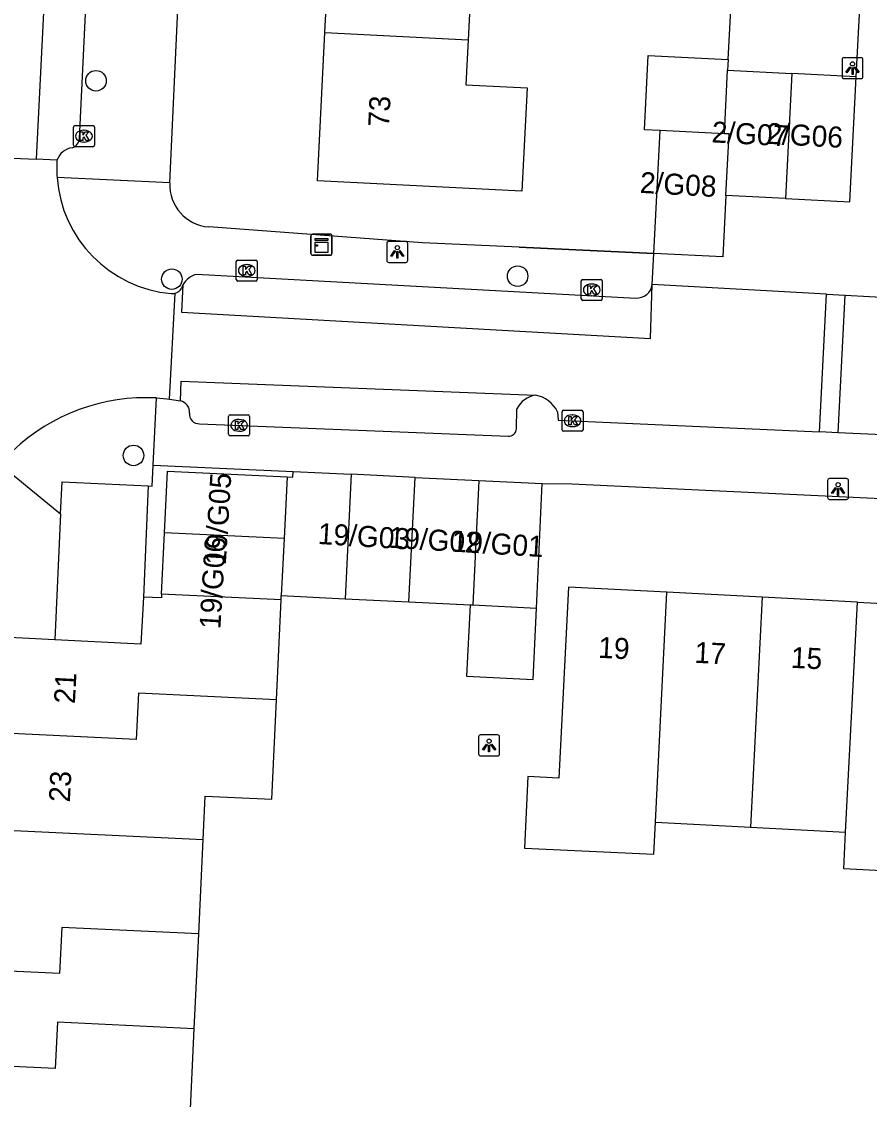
# Model space of a CAD drawing. Extents: x 162990 to 165007, y 383433 to 384336.
# Drawn here: x 164708.8 to 164749.2, y 383637.8 to 383689.1 of the extents above; entities that cross this region are included whole.
import ezdxf

# ---------------------------------------------------------------- set-up
doc = ezdxf.new("R2010")
doc.units = 0
for name, color, linetype in [('IMGEO_Boom', 7, 'Continuous'), ('IMGEO_Kast', 7, 'Continuous'), ('IMGEO_Kolk', 7, 'Continuous'), ('IMGEO_Lichtpunt', 7, 'Continuous'), ('IMGEO_Muur', 7, 'Continuous'), ('IMGEO_Pand', 7, 'Continuous'), ('IMGEO_Pand_nummerreeks', 7, 'Continuous'), ('IMGEO_Parkeervlak_open', 7, 'Continuous'), ('IMGEO_Rijbaan_lokaal_open', 7, 'Continuous'), ('IMGEO_Voetpad_open', 7, 'Continuous')]:
    doc.layers.add(name, color=color, linetype=linetype)

msp = doc.modelspace()

# ---------------------------------------------------------------- linework, layer by layer
at = {"layer": 'IMGEO_Boom'}
for centre in [(164712.34, 383686.263), (164715.956, 383676.821), (164732.425, 383676.963), (164714.129, 383668.431)]:
    msp.add_circle(centre, 0.489, dxfattribs=at)
at = {"layer": 'IMGEO_Kast'}
for p, q in [((164722.583, 383678.034), (164722.583, 383678.875)), ((164722.583, 383678.875), (164722.583, 383678.034)), ((164722.658, 383678.959), (164723.499, 383678.959)), ((164723.499, 383678.959), (164722.658, 383678.959)), ((164723.583, 383678.884), (164723.583, 383678.043)), ((164723.583, 383678.043), (164723.583, 383678.884)), ((164723.508, 383677.959), (164722.667, 383677.959)), ((164722.667, 383677.959), (164723.508, 383677.959))]:
    msp.add_line(p, q, dxfattribs=at)
for points in [[(164722.778, 383678.749), (164723.378, 383678.749), (164723.378, 383678.664), (164722.778, 383678.664), (164722.778, 383678.749)], [(164722.778, 383678.574), (164723.378, 383678.574), (164723.378, 383678.085), (164722.778, 383678.085), (164722.778, 383678.574)]]:
    msp.add_lwpolyline(points, dxfattribs=at)
msp.add_circle((164722.862, 383678.423), 0.0377, dxfattribs=at)
for centre, start, end in [((164722.661, 383678.881), 92.4484, 184.2845), ((164722.661, 383678.881), 92.4484, 184.2845), ((164723.505, 383678.881), 2.4484, 94.2845), ((164723.505, 383678.881), 2.4484, 94.2845), ((164722.661, 383678.037), 182.4484, 274.2845), ((164722.661, 383678.037), 182.4484, 274.2845), ((164723.505, 383678.037), 272.4484, 4.2845), ((164723.505, 383678.037), 272.4484, 4.2845)]:
    msp.add_arc(centre, 0.0779, start, end, dxfattribs=at)
at = {"layer": 'IMGEO_Kolk'}
for p, q in [((164711.269, 383683.2), (164711.269, 383684.052)), ((164711.344, 383684.126), (164712.196, 383684.126)), ((164712.27, 383684.052), (164712.27, 383683.2)), ((164711.757, 383683.906), (164711.782, 383683.906)), ((164712.196, 383683.126), (164711.344, 383683.126)), ((164711.78, 383683.346), (164711.755, 383683.346)), ((164719.025, 383676.805), (164719.025, 383677.657)), ((164719.1, 383677.731), (164719.952, 383677.731)), ((164719.513, 383677.511), (164719.538, 383677.511)), ((164720.026, 383677.657), (164720.026, 383676.805)), ((164719.536, 383676.951), (164719.511, 383676.951)), ((164735.531, 383676.81), (164736.383, 383676.81)), ((164719.952, 383676.731), (164719.1, 383676.731)), ((164735.456, 383675.884), (164735.456, 383676.736)), ((164735.944, 383676.59), (164735.969, 383676.59)), ((164736.457, 383676.736), (164736.457, 383675.884)), ((164736.383, 383675.81), (164735.531, 383675.81)), ((164735.967, 383676.03), (164735.942, 383676.03)), ((164718.66, 383669.437), (164718.66, 383670.289)), ((164718.735, 383670.363), (164719.587, 383670.363)), ((164719.148, 383670.143), (164719.173, 383670.143)), ((164719.661, 383670.289), (164719.661, 383669.437)), ((164734.54, 383669.654), (164734.54, 383670.506)), ((164734.615, 383670.58), (164735.467, 383670.58)), ((164735.028, 383670.36), (164735.053, 383670.36)), ((164735.541, 383670.506), (164735.541, 383669.654)), ((164735.051, 383669.8), (164735.026, 383669.8)), ((164719.587, 383669.363), (164718.735, 383669.363)), ((164719.171, 383669.583), (164719.146, 383669.583)), ((164735.467, 383669.58), (164734.615, 383669.58))]:
    msp.add_line(p, q, dxfattribs=at)
for points in [[(164711.269, 383683.2), (164711.269, 383684.052)], [(164711.344, 383684.126), (164712.196, 383684.126)], [(164712.27, 383684.052), (164712.27, 383683.2)], [(164711.59, 383683.826), (164711.713, 383683.826), (164711.713, 383683.675), (164711.843, 383683.826), (164712.007, 383683.826), (164711.861, 383683.675), (164712.014, 383683.426), (164711.862, 383683.426), (164711.777, 383683.59), (164711.713, 383683.523), (164711.713, 383683.426), (164711.59, 383683.426), (164711.59, 383683.826)], [(164712.196, 383683.126), (164711.344, 383683.126)], [(164719.025, 383676.805), (164719.025, 383677.657)], [(164719.1, 383677.731), (164719.952, 383677.731)], [(164719.346, 383677.431), (164719.469, 383677.431), (164719.469, 383677.28), (164719.599, 383677.431), (164719.763, 383677.431), (164719.617, 383677.28), (164719.77, 383677.031), (164719.618, 383677.031), (164719.533, 383677.195), (164719.469, 383677.128), (164719.469, 383677.031), (164719.346, 383677.031), (164719.346, 383677.431)], [(164720.026, 383677.657), (164720.026, 383676.805)], [(164735.531, 383676.81), (164736.383, 383676.81)], [(164719.952, 383676.731), (164719.1, 383676.731)], [(164735.456, 383675.884), (164735.456, 383676.736)], [(164735.777, 383676.51), (164735.9, 383676.51), (164735.9, 383676.359), (164736.03, 383676.51), (164736.194, 383676.51), (164736.048, 383676.359), (164736.201, 383676.11), (164736.049, 383676.11), (164735.964, 383676.274), (164735.9, 383676.207), (164735.9, 383676.11), (164735.777, 383676.11), (164735.777, 383676.51)], [(164736.457, 383676.736), (164736.457, 383675.884)], [(164736.383, 383675.81), (164735.531, 383675.81)], [(164718.66, 383669.437), (164718.66, 383670.289)], [(164718.735, 383670.363), (164719.587, 383670.363)], [(164719.661, 383670.289), (164719.661, 383669.437)], [(164734.54, 383669.654), (164734.54, 383670.506)], [(164734.615, 383670.58), (164735.467, 383670.58)], [(164734.861, 383670.28), (164734.984, 383670.28), (164734.984, 383670.129), (164735.114, 383670.28), (164735.278, 383670.28), (164735.132, 383670.129), (164735.285, 383669.88), (164735.133, 383669.88), (164735.048, 383670.044), (164734.984, 383669.977), (164734.984, 383669.88), (164734.861, 383669.88), (164734.861, 383670.28)], [(164735.541, 383670.506), (164735.541, 383669.654)], [(164718.981, 383670.063), (164719.104, 383670.063), (164719.104, 383669.912), (164719.234, 383670.063), (164719.398, 383670.063), (164719.252, 383669.912), (164719.405, 383669.663), (164719.253, 383669.663), (164719.168, 383669.827), (164719.104, 383669.76), (164719.104, 383669.663), (164718.981, 383669.663), (164718.981, 383670.063)], [(164719.587, 383669.363), (164718.735, 383669.363)], [(164735.467, 383669.58), (164734.615, 383669.58)]]:
    msp.add_lwpolyline(points, dxfattribs=at)
for centre, start, end in [((164711.346, 383684.05), 91.552, 178.448), ((164711.346, 383684.05), 91.552, 178.448), ((164712.194, 383684.05), 1.552, 88.448), ((164712.194, 383684.05), 1.552, 88.448), ((164711.346, 383683.202), 181.552, 268.448), ((164711.346, 383683.202), 181.552, 268.448), ((164712.194, 383683.202), 271.552, 358.448), ((164712.194, 383683.202), 271.552, 358.448), ((164719.102, 383677.655), 91.552, 178.448), ((164719.102, 383677.655), 91.552, 178.448), ((164719.95, 383677.655), 1.552, 88.448), ((164719.95, 383677.655), 1.552, 88.448), ((164719.102, 383676.807), 181.552, 268.448), ((164719.102, 383676.807), 181.552, 268.448), ((164719.95, 383676.807), 271.552, 358.448), ((164719.95, 383676.807), 271.552, 358.448), ((164735.533, 383676.734), 91.552, 178.448), ((164735.533, 383676.734), 91.552, 178.448), ((164736.381, 383676.734), 1.552, 88.448), ((164736.381, 383676.734), 1.552, 88.448), ((164735.533, 383675.886), 181.552, 268.448), ((164735.533, 383675.886), 181.552, 268.448), ((164736.381, 383675.886), 271.552, 358.448), ((164736.381, 383675.886), 271.552, 358.448), ((164718.737, 383670.287), 91.552, 178.448), ((164718.737, 383670.287), 91.552, 178.448), ((164719.585, 383670.287), 1.552, 88.448), ((164719.585, 383670.287), 1.552, 88.448), ((164734.617, 383670.504), 91.552, 178.448), ((164734.617, 383670.504), 91.552, 178.448), ((164735.465, 383670.504), 1.552, 88.448), ((164735.465, 383670.504), 1.552, 88.448), ((164734.617, 383669.656), 181.552, 268.448), ((164734.617, 383669.656), 181.552, 268.448), ((164735.465, 383669.656), 271.552, 358.448), ((164735.465, 383669.656), 271.552, 358.448), ((164718.737, 383669.439), 181.552, 268.448), ((164718.737, 383669.439), 181.552, 268.448), ((164719.585, 383669.439), 271.552, 358.448), ((164719.585, 383669.439), 271.552, 358.448)]:
    msp.add_arc(centre, 0.0765, start, end, dxfattribs=at)
for centre, major_axis, ratio, start_param, end_param in [((164711.756, 383683.626), (-0.387, 0.002), 0.722429, 4.712389, 7.853982), ((164711.781, 383683.626), (-0.39, 0.002), 0.717154, 1.570796, 4.712389), ((164719.512, 383677.231), (-0.387, 0.002), 0.722429, 4.712389, 7.853982), ((164719.537, 383677.231), (-0.39, 0.002), 0.717154, 1.570796, 4.712389), ((164735.943, 383676.31), (-0.387, 0.002), 0.722429, 4.712389, 7.853982), ((164735.968, 383676.31), (-0.39, 0.002), 0.717154, 1.570796, 4.712389), ((164719.147, 383669.863), (-0.387, 0.002), 0.722429, 4.712389, 7.853982), ((164719.172, 383669.863), (-0.39, 0.002), 0.717154, 1.570796, 4.712389), ((164735.027, 383670.08), (-0.387, 0.002), 0.722429, 4.712389, 7.853982), ((164735.052, 383670.08), (-0.39, 0.002), 0.717154, 1.570796, 4.712389)]:
    msp.add_ellipse(centre, major_axis=major_axis, ratio=ratio, start_param=start_param, end_param=end_param, dxfattribs=at)
at = {"layer": 'IMGEO_Lichtpunt'}
for p, q in [((164747.878, 383687.267), (164747.878, 383686.46)), ((164747.878, 383687.267), (164747.878, 383686.46)), ((164748.78, 383687.362), (164747.972, 383687.362)), ((164748.78, 383687.362), (164747.972, 383687.362)), ((164748.874, 383686.46), (164748.874, 383687.267)), ((164748.874, 383686.46), (164748.874, 383687.267)), ((164747.972, 383686.366), (164748.78, 383686.366)), ((164747.972, 383686.366), (164748.78, 383686.366)), ((164726.194, 383678.521), (164726.194, 383677.714)), ((164726.194, 383678.521), (164726.194, 383677.714)), ((164727.096, 383678.616), (164726.288, 383678.616)), ((164727.096, 383678.616), (164726.288, 383678.616)), ((164727.19, 383677.714), (164727.19, 383678.521)), ((164727.19, 383677.714), (164727.19, 383678.521)), ((164726.288, 383677.62), (164727.096, 383677.62)), ((164726.288, 383677.62), (164727.096, 383677.62)), ((164747.192, 383667.237), (164747.192, 383666.43)), ((164747.192, 383667.237), (164747.192, 383666.43)), ((164748.094, 383667.332), (164747.286, 383667.332)), ((164748.094, 383667.332), (164747.286, 383667.332)), ((164748.188, 383666.43), (164748.188, 383667.237)), ((164748.188, 383666.43), (164748.188, 383667.237)), ((164747.286, 383666.336), (164748.094, 383666.336)), ((164747.286, 383666.336), (164748.094, 383666.336)), ((164730.57, 383655.032), (164730.57, 383654.225)), ((164730.57, 383655.032), (164730.57, 383654.225)), ((164731.472, 383655.127), (164730.664, 383655.127)), ((164731.472, 383655.127), (164730.664, 383655.127)), ((164731.566, 383654.225), (164731.566, 383655.032)), ((164731.566, 383654.225), (164731.566, 383655.032)), ((164730.664, 383654.131), (164731.472, 383654.131)), ((164730.664, 383654.131), (164731.472, 383654.131))]:
    msp.add_line(p, q, dxfattribs=at)
for points in [[(164748.252, 383686.931), (164748.291, 383686.903), (164748.103, 383686.641), (164748.065, 383686.668), (164748.252, 383686.931)], [(164748.354, 383686.883), (164748.401, 383686.883), (164748.401, 383686.561), (164748.354, 383686.561), (164748.354, 383686.883)], [(164748.464, 383686.903), (164748.502, 383686.93), (164748.689, 383686.668), (164748.65, 383686.64), (164748.464, 383686.903)], [(164726.568, 383678.185), (164726.607, 383678.157), (164726.419, 383677.895), (164726.381, 383677.922), (164726.568, 383678.185)], [(164726.67, 383678.137), (164726.717, 383678.137), (164726.717, 383677.815), (164726.67, 383677.815), (164726.67, 383678.137)], [(164726.78, 383678.157), (164726.818, 383678.184), (164727.005, 383677.922), (164726.966, 383677.894), (164726.78, 383678.157)], [(164747.566, 383666.901), (164747.605, 383666.873), (164747.417, 383666.611), (164747.379, 383666.638), (164747.566, 383666.901)], [(164747.668, 383666.853), (164747.715, 383666.853), (164747.715, 383666.531), (164747.668, 383666.531), (164747.668, 383666.853)], [(164747.778, 383666.873), (164747.816, 383666.9), (164748.003, 383666.638), (164747.964, 383666.61), (164747.778, 383666.873)], [(164730.944, 383654.696), (164730.983, 383654.668), (164730.795, 383654.406), (164730.757, 383654.433), (164730.944, 383654.696)], [(164731.046, 383654.648), (164731.093, 383654.648), (164731.093, 383654.326), (164731.046, 383654.326), (164731.046, 383654.648)], [(164731.156, 383654.668), (164731.194, 383654.695), (164731.381, 383654.433), (164731.342, 383654.405), (164731.156, 383654.668)]]:
    msp.add_lwpolyline(points, dxfattribs=at)
for centre in [(164748.377, 383687.065), (164726.693, 383678.319), (164747.691, 383667.035), (164731.069, 383654.83)]:
    msp.add_circle(centre, 0.0994, dxfattribs=at)
for centre, start, end in [((164747.972, 383687.267), 90, 180), ((164747.972, 383687.267), 90, 180), ((164748.78, 383687.267), 0, 90), ((164748.78, 383687.267), 0, 90), ((164747.972, 383686.46), 180, 270), ((164747.972, 383686.46), 180, 270), ((164748.78, 383686.46), 270, 0), ((164748.78, 383686.46), 270, 360), ((164726.288, 383678.521), 90, 180), ((164726.288, 383678.521), 90, 180), ((164727.096, 383678.521), 0, 90), ((164727.096, 383678.521), 0, 90), ((164726.288, 383677.714), 180, 270), ((164726.288, 383677.714), 180, 270), ((164727.096, 383677.714), 270, 0), ((164727.096, 383677.714), 270, 360), ((164747.286, 383667.237), 90, 180), ((164747.286, 383667.237), 90, 180), ((164748.094, 383667.237), 0, 90), ((164748.094, 383667.237), 0, 90), ((164747.286, 383666.43), 180, 270), ((164747.286, 383666.43), 180, 270), ((164748.094, 383666.43), 270, 0), ((164748.094, 383666.43), 270, 360), ((164730.664, 383655.032), 90, 180), ((164730.664, 383655.032), 90, 180), ((164731.472, 383655.032), 0, 90), ((164731.472, 383655.032), 0, 90), ((164730.664, 383654.225), 180, 270), ((164730.664, 383654.225), 180, 270), ((164731.472, 383654.225), 270, 0), ((164731.472, 383654.225), 270, 360)]:
    msp.add_arc(centre, 0.0946, start, end, dxfattribs=at)
at = {"layer": 'IMGEO_Muur'}
msp.add_lwpolyline([(164732.497, 383678.338), (164738.919, 383678.045)], dxfattribs=at)
at = {"layer": 'IMGEO_Pand'}
for points in [[(164733.338, 383694.702), (164733.097, 383689.939), (164730.168, 383690.086), (164730.073, 383688.211)], [(164723.246, 383688.558), (164723.352, 383690.653), (164720.155, 383690.815), (164720.104, 383689.806), (164716.256, 383690.001)], [(164730.073, 383688.211), (164729.965, 383686.076), (164732.88, 383685.929), (164732.632, 383681.011), (164722.89, 383681.503), (164723.246, 383688.558)], [(164723.246, 383688.558), (164730.073, 383688.211)], [(164739.214, 383683.898), (164738.463, 383683.935), (164738.641, 383687.466), (164742.453, 383687.274)], [(164742.453, 383687.274), (164742.427, 383686.762)], [(164742.274, 383683.744), (164742.427, 383686.762)], [(164742.427, 383686.762), (164745.488, 383686.608)], [(164745.488, 383686.608), (164745.187, 383680.659)], [(164748.548, 383686.453), (164745.488, 383686.608)], [(164745.187, 383680.659), (164748.248, 383680.504), (164748.548, 383686.453)], [(164738.919, 383678.045), (164739.214, 383683.898)], [(164742.274, 383683.744), (164739.214, 383683.898)], [(164742.351, 383680.802), (164742.499, 383683.732), (164742.274, 383683.744)], [(164742.351, 383680.802), (164742.203, 383677.879), (164738.919, 383678.045)], [(164745.187, 383680.659), (164742.351, 383680.802)], [(164715.602, 383664.754), (164715.742, 383667.685), (164721.452, 383667.408)], [(164721.452, 383667.408), (164721.713, 383667.395), (164721.735, 383667.669)], [(164721.735, 383667.669), (164724.504, 383667.534)], [(164721.452, 383667.408), (164721.306, 383664.483)], [(164724.504, 383667.534), (164724.208, 383661.611)], [(164727.542, 383667.386), (164724.504, 383667.534)], [(164727.247, 383661.462), (164727.542, 383667.386)], [(164727.542, 383667.386), (164730.58, 383667.237)], [(164730.58, 383667.237), (164730.285, 383661.312)], [(164730.58, 383667.237), (164733.598, 383667.09)], [(164733.323, 383661.155), (164733.598, 383667.09)], [(164715.463, 383661.824), (164715.602, 383664.754)], [(164721.306, 383664.483), (164715.602, 383664.754)], [(164721.306, 383664.483), (164721.17, 383661.761)], [(164739.541, 383661.916), (164734.857, 383662.159), (164734.386, 383653.072), (164732.908, 383653.149), (164732.754, 383649.733), (164738.919, 383649.454), (164738.987, 383650.972)], [(164714.6, 383661.685), (164714.476, 383659.44), (164710.378, 383659.649)], [(164715.463, 383661.824), (164715.455, 383661.652), (164714.6, 383661.685)], [(164721.161, 383661.56), (164715.463, 383661.824)], [(164720.939, 383656.805), (164721.161, 383661.56)], [(164721.161, 383661.56), (164721.17, 383661.761)], [(164721.17, 383661.761), (164724.208, 383661.611)], [(164724.208, 383661.611), (164727.247, 383661.462)], [(164727.247, 383661.462), (164730.162, 383661.318)], [(164738.987, 383650.972), (164739.541, 383661.916)], [(164744.077, 383661.68), (164739.541, 383661.916)], [(164744.077, 383661.68), (164743.512, 383650.737)], [(164748.612, 383661.445), (164744.077, 383661.68)], [(164748.048, 383650.501), (164748.612, 383661.445)], [(164748.612, 383661.445), (164753.148, 383661.209)], [(164730.162, 383661.318), (164729.986, 383657.928), (164733.166, 383657.763), (164733.323, 383661.155)], [(164730.162, 383661.318), (164730.285, 383661.312)], [(164730.285, 383661.312), (164733.323, 383661.155)], [(164710.378, 383659.649), (164708.216, 383659.759)], [(164720.939, 383656.805), (164714.366, 383657.114), (164714.263, 383654.916), (164707.982, 383655.211)], [(164717.443, 383650.157), (164717.539, 383652.219), (164720.719, 383652.071), (164720.939, 383656.805)], [(164738.987, 383650.972), (164743.512, 383650.737)], [(164743.512, 383650.737), (164748.048, 383650.501)], [(164707.746, 383650.614), (164717.443, 383650.157)], [(164717.234, 383645.657), (164717.443, 383650.157)], [(164752.584, 383650.266), (164752.494, 383648.524), (164747.958, 383648.759), (164748.048, 383650.501)], [(164717.234, 383645.657), (164710.711, 383645.964), (164710.609, 383643.766), (164704.13, 383644.071)], [(164717.024, 383641.143), (164717.234, 383645.657)], [(164717.024, 383641.143), (164710.502, 383641.45), (164710.4, 383639.252), (164703.92, 383639.557)], [(164716.815, 383636.63), (164717.024, 383641.143)]]:
    msp.add_lwpolyline(points, dxfattribs=at)
at = {"layer": 'IMGEO_Parkeervlak_open'}
msp.add_lwpolyline([(164742.453, 383687.274), (164743.517, 383707.111), (164744.733, 383707.042)], dxfattribs=at)
at = {"layer": 'IMGEO_Rijbaan_lokaal_open'}
for points in [[(164709.503, 383682.524), (164711.005, 383712.441)], [(164748.548, 383686.453), (164749.625, 383706.757)], [(164705.645, 383682.688), (164709.503, 383682.524)], [(164710.484, 383682.482), (164709.503, 383682.524)], [(164738.841, 383676.566), (164738.919, 383678.045)], [(164716.485, 383676.55), (164716.422, 383675.25), (164738.755, 383673.998), (164738.841, 383676.566)], [(164747.135, 383676.112), (164738.841, 383676.566)], [(164715.841, 383671.105), (164716.107, 383676.149)], [(164746.804, 383669.546), (164747.135, 383676.112)], [(164747.135, 383676.112), (164748.024, 383676.063)], [(164747.693, 383669.506), (164748.024, 383676.063)], [(164748.024, 383676.063), (164767.739, 383674.984)], [(164716.363, 383671.031), (164716.396, 383671.964), (164733.284, 383671.292)], [(164715.22, 383671.164), (164715.724, 383671.122), (164715.841, 383671.105)], [(164715.841, 383671.105), (164716.363, 383671.031)], [(164734.322, 383670.51), (164734.351, 383670.11), (164746.804, 383669.546)], [(164747.693, 383669.506), (164746.804, 383669.546)], [(164773.986, 383668.17), (164763.932, 383668.77), (164747.693, 383669.506)]]:
    msp.add_lwpolyline(points, dxfattribs=at)
for centre, radius, start, end in [((164716.232, 383682.095), 5.761, 176.1441, 184.2767), ((164716.449, 383682.09), 5.977, 184.0816, 264.9887), ((164715.981, 383676.631), 0.498, 284.6371, 330.1736), ((164717.337, 383676.084), 0.971, 151.3038, 162.0508), ((164715.983, 383676.613), 0.48, 263.3051, 284.9566), ((164714.703, 383662.02), 9.159, 86.7672, 133.6024), ((164733.053, 383669.905), 1.406, 25.4741, 80.5392)]:
    msp.add_arc(centre, radius, start, end, dxfattribs=at)
at = {"layer": 'IMGEO_Voetpad_open'}
for points in [[(164711.554, 383683.522), (164712.92, 383711.881)], [(164715.857, 383681.397), (164716.256, 383690.001)], [(164715.857, 383681.397), (164710.487, 383681.665)], [(164738.919, 383678.045), (164732.497, 383678.338), (164727.9, 383678.547), (164717.712, 383679.309)], [(164717.137, 383677.05), (164738.055, 383675.923)], [(164715.07, 383667.97), (164715.22, 383671.164)], [(164732.372, 383669.703), (164732.393, 383670.653)], [(164717.271, 383669.939), (164731.971, 383669.354)], [(164707.833, 383667.972), (164710.657, 383665.656)], [(164714.823, 383666.98), (164715.023, 383666.971), (164715.07, 383667.97)], [(164715.07, 383667.97), (164721.735, 383667.669)], [(164710.657, 383665.656), (164710.727, 383667.17), (164714.823, 383666.98)], [(164733.598, 383667.09), (164735.026, 383667.079), (164762.468, 383665.773), (164762.322, 383662.253), (164781.25, 383661.28)], [(164714.823, 383666.98), (164714.6, 383661.685)], [(164710.657, 383665.656), (164710.378, 383659.649)]]:
    msp.add_lwpolyline(points, dxfattribs=at)
for centre, radius, start, end in [((164711.054, 383683.546), 0.501, 288.2725, 357.2192), ((164711.319, 383682.195), 0.883, 97.0064, 161.0209), ((164717.862, 383681.31), 2.007, 177.5222, 265.7142), ((164717.37, 383676.071), 1.006, 103.3871, 151.5801), ((164738.094, 383676.678), 0.756, 267.059, 351.5119), ((164733.431, 383670.146), 1.155, 97.3232, 153.9709), ((164716.25, 383670.498), 0.545, 353.9345, 78.0164), ((164717.254, 383670.402), 0.464, 175.3555, 272.0725), ((164732.012, 383669.712), 0.36, 263.5249, 358.5428)]:
    msp.add_arc(centre, radius, start, end, dxfattribs=at)

# ---------------------------------------------------------------- texts
at = {"layer": 'IMGEO_Pand_nummerreeks'}
for s, rotation, p in [('73', 87.1095, (164726.302, 383684.039)), ('2/G07', 356.8718, (164741.649, 383683.333)), ('2/G06', 356.8718, (164744.257, 383683.266)), ('2/G08', 356.8718, (164738.232, 383680.929)), ('19/G05', 86.4881, (164718.524, 383663.191)), ('19/G03', 356.4881, (164722.891, 383664.219)), ('19/G02', 356.4881, (164726.257, 383664.042)), ('19/G06', 86.4881, (164718.264, 383660.144)), ('19/G01', 356.4881, (164729.258, 383663.858)), ('19', 357.0284, (164736.247, 383658.802)), ('17', 357.0284, (164740.835, 383658.564)), ('15', 357.0284, (164745.423, 383658.325)), ('21', 87.055, (164711.338, 383656.592)), ('23', 87.055, (164711.096, 383651.906))]:
    msp.add_text(s, height=1, rotation=rotation, dxfattribs=at).set_placement(p)

doc.saveas('drawing.dxf')
